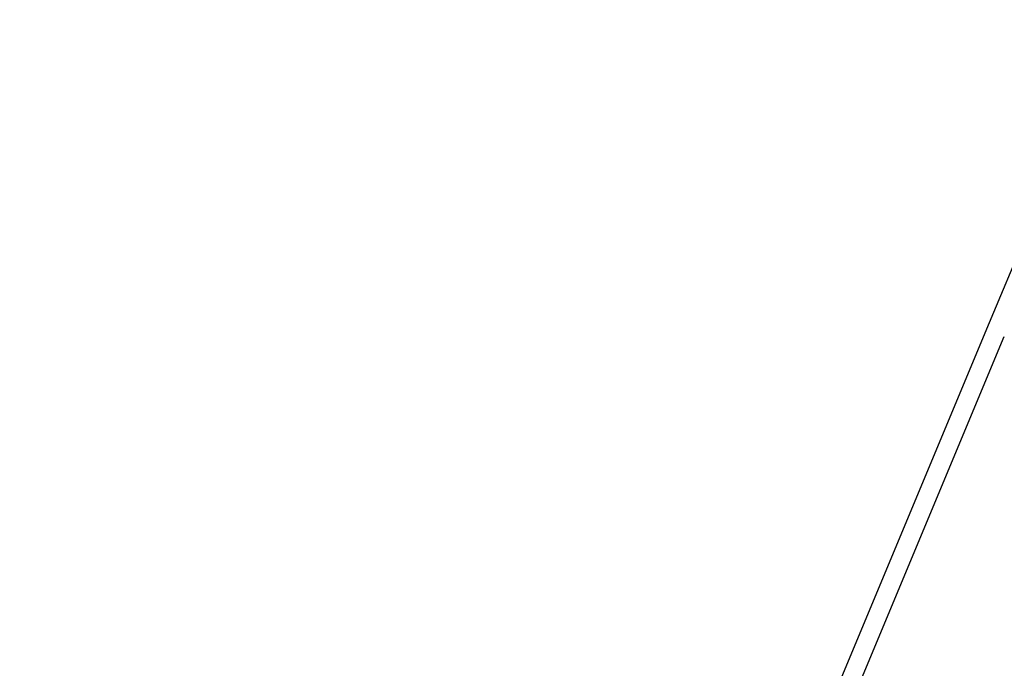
# Model space of a CAD drawing. Header units: inches. Extents: x 424 to 2043, y -237 to 445.
# Tile 590 of 656: x 945.15 to 950.28, y 18.89 to 22.27. Entities that reach past the tile are written whole.
import ezdxf

# ---------------------------------------------------------------- set-up
doc = ezdxf.new("R2010")
doc.units = ezdxf.units.IN
doc.header["$MEASUREMENT"] = 0
doc.layers.add('A-WALL', color=113, linetype='Continuous', lineweight=9)
doc.styles.get("Standard").update_dxf_attribs({"font": 'arial.ttf'})
doc.dimstyles.new('ISO-25', dxfattribs={"dimtxt": 1.2, "dimasz": 0.5, "dimexe": 0.8, "dimexo": 50, "dimtad": 1, "dimtoh": 1, "dimdec": 1, "dimdsep": 46, "dimtxsty": 'Standard', "dimblk": 'ARCHTICK', "dimcen": 2.5, "dimadec": 0, "dimazin": 0, "dimtfac": 1, "dimtdec": 1, "dimtmove": 0, "dimatfit": 3, "dimldrblk": 'ARCHTICK', "dimfxl": 1, "dimfxlon": 1, "dimarcsym": 0})

# ---------------------------------------------------------------- blocks, each defined once
blk = doc.blocks.new('_ArchTick')
at = {"color": 0, "linetype": 'ByBlock', "const_width": 0.15}
blk.add_lwpolyline([(-0.5, -0.5), (0.5, 0.5)], dxfattribs=at)
blk = doc.blocks.new('*D1114')
at = {"color": 0, "lineweight": -2, "transparency": 16777216}
for p, q in [((953.363, 21.088), (952.6248, 21.3964)), ((953.363, 21.088), (944.0998, -1.0849)), ((944.0998, -1.0849), (943.3616, -0.7765))]:
    blk.add_line(p, q, dxfattribs=at)
at = {"layer": 'Defpoints', "color": 0, "transparency": 16777216}
for p in [(953.363, 21.088), (944.0998, -1.0849), (944.0998, -1.0849)]:
    blk.add_point(p, dxfattribs=at)
at = {"color": 0, "lineweight": -2, "transparency": 16777216, "xscale": 0.5, "yscale": 0.5, "zscale": 0.5}
for p, rotation in [((953.363, 21.088), 67.3263665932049), ((944.0998, -1.0849), 247.3263665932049)]:
    blk.add_blockref('_ArchTick', p, dxfattribs=dict(at, rotation=rotation))
at = {"color": 0, "transparency": 16777216, "insert": (947.5988, 10.4747), "char_height": 1.2, "attachment_point": 5, "rotation": 67.3264}
blk.add_mtext('24', dxfattribs=at)

msp = doc.modelspace()

# ---------------------------------------------------------------- linework, layer by layer
at = {"layer": 'A-WALL', "lineweight": 25}
for p, q in [((950.8585, 22.2656), (950.1856, 20.6549)), ((950.1856, 20.6549), (947.3331, 13.8268)), ((947.4253, 13.7883), (950.2779, 20.6164))]:
    msp.add_line(p, q, dxfattribs=at)

# ---------------------------------------------------------------- dimensions: what is measured, and where the dimension line sits
dim = msp.add_aligned_dim(p1=(953.363, 21.088), p2=(944.0998, -1.0849), distance=0, dimstyle='ISO-25')
dim.commit()
dim.dimension.update_dxf_attribs({"geometry": '*D1114', "text_midpoint": (947.5988, 10.4747)})

doc.saveas('drawing.dxf')
